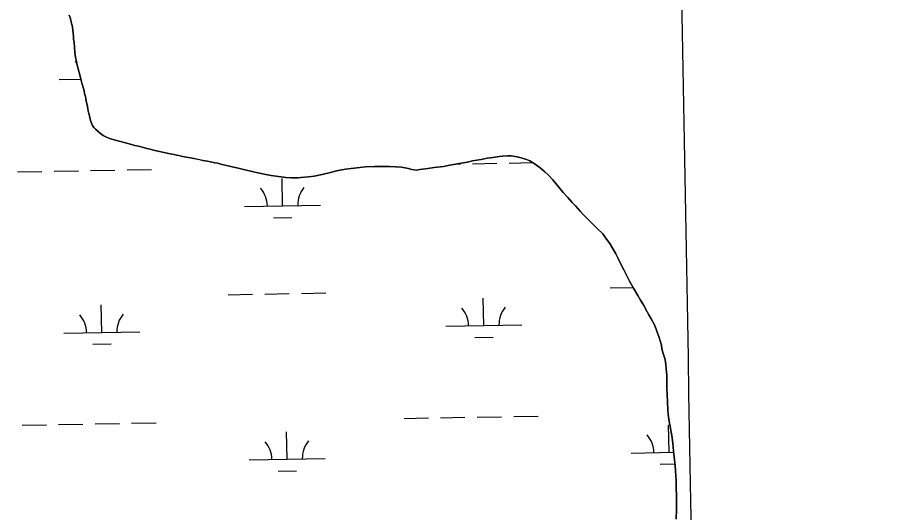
# Model space of a CAD drawing. Extents: x 3914892 to 3953151, y 242587 to 268572.
# Drawn here: x 3944597 to 3945748, y 263109 to 263759 of the extents above; entities that cross this region are included whole.
import ezdxf

# ---------------------------------------------------------------- set-up
doc = ezdxf.new("R2010")
doc.units = 0
for name, color, linetype in [('V-GRID-MAJR', 7, 'Continuous'), ('V-TOPO-SHOR', 7, 'Continuous'), ('V-WETL-SWMP', 7, 'Continuous')]:
    doc.layers.add(name, color=color, linetype=linetype)

msp = doc.modelspace()

# ---------------------------------------------------------------- linework, layer by layer
at = {"layer": 'V-GRID-MAJR'}
msp.add_spline([(3945747.7320000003, 248496.181), (3945637.58, 254554.14), (3945527.394, 260614.022), (3945417.207, 266673.895), (3945417.1720000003, 266675.828)], degree=3, dxfattribs=at)
at = {"layer": 'V-TOPO-SHOR'}
for points in [[(3944706.2090000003, 263606.26900000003), (3944703.039, 263608.911), (3944699.541, 263612.153), (3944697.4620000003, 263614.375), (3944695.519, 263617.064), (3944694.335, 263619.935), (3944693.123, 263623.57), (3944691.146, 263631.166), (3944690.0530000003, 263635.729), (3944689.465, 263639.082), (3944688.507, 263644.11), (3944687.771, 263647.302), (3944686.8310000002, 263651.871), (3944686.256, 263654.919), (3944685.179, 263659.01900000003), (3944684.597, 263662.22000000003), (3944682.813, 263668.749), (3944681.748, 263672.544), (3944680.6890000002, 263676.18700000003), (3944679.262, 263681.504), (3944678.156, 263686.37200000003), (3944676.737, 263691.381), (3944675.489, 263695.936), (3944674.549, 263700.503), (3944673.245, 263706.592), (3944672.393, 263712.851), (3944671.973, 263719.89400000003), (3944671.438, 263725.858), (3944670.804, 263730.43700000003), (3944670.5330000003, 263733.495), (3944670.042, 263738.385), (3944669.614, 263741.592), (3944669.126, 263746.329), (3944668.244, 263749.364), (3944667.486, 263753.172), (3944666.0500000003, 263758.64), (3944665.008, 263761.851)], [(3945374.9960000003, 263462.128), (3945369.657, 263469.444), (3945365.7800000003, 263474.513), (3945358.606, 263481.607), (3945350.955, 263489.139), (3945348.4050000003, 263491.652), (3945340.741, 263499.492), (3945336.1070000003, 263504.381), (3945329.856, 263511.354), (3945325.852, 263515.804), (3945319.768, 263522.479), (3945313.683, 263529.151), (3945309.833, 263533.61), (3945304.031, 263540.907), (3945300.174, 263545.517), (3945293.936, 263552.185), (3945289.955, 263556.023), (3945283.469, 263561.147), (3945275.734, 263566.836), (3945269.919, 263570.451), (3945265.707, 263572.286), (3945258.713, 263574.629), (3945253.605, 263575.817), (3945245.739, 263576.898), (3945240.823, 263577.01900000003), (3945233.93, 263576.757), (3945229.957, 263576.298), (3945224.464, 263575.477), (3945218.519, 263574.484), (3945214.093, 263573.855), (3945206.165, 263572.481), (3945194.586, 263570.353), (3945188.044, 263568.876), (3945177.219, 263567.08400000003), (3945165.025, 263564.934), (3945156.651, 263563.234), (3945144.426, 263561.85), (3945136.193, 263560.461), (3945125.656, 263559.14), (3945120.6180000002, 263558.489), (3945114.921, 263559.04), (3945110.579, 263560.256), (3945101.2970000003, 263562.206), (3945093.755, 263562.839), (3945085.919, 263563.154), (3945073.8030000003, 263563.003), (3945065.824, 263563.005), (3945054.333, 263562.568), (3945046.843, 263561.825), (3945035.233, 263560.461), (3945027.754, 263559.41000000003), (3945016.021, 263557.276), (3945008.271, 263555.29600000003), (3944997.478, 263552.58400000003), (3944986.818, 263550.491), (3944979.492, 263549.445), (3944969.25, 263548.441), (3944965.886, 263548.161), (3944956.369, 263548.259), (3944949.6040000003, 263548.617), (3944939.892, 263549.783), (3944930.164, 263551.407), (3944923.365, 263552.683), (3944912.6950000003, 263554.886), (3944905.115, 263556.441), (3944893.968, 263559.085), (3944886.845, 263560.809), (3944877.24, 263563.205), (3944871.514, 263564.522), (3944864.235, 263566.24), (3944860.0470000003, 263567.463), (3944856.34, 263568.09), (3944850.6180000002, 263569.253), (3944846.753, 263570.025), (3944840.573, 263571.172), (3944835.936, 263572.069), (3944828.67, 263573.482), (3944824.187, 263574.385), (3944818.471, 263575.395), (3944812.136, 263576.538), (3944808.884, 263577.335), (3944805.9390000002, 263578.141), (3944802.85, 263578.639), (3944799.6040000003, 263579.282), (3944795.267, 263580.34500000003), (3944789.6920000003, 263581.668), (3944781.498, 263583.352), (3944775.616, 263584.662), (3944771.281, 263585.725), (3944767.103, 263586.641), (3944762.761, 263587.855), (3944755.789, 263589.586), (3944751.14, 263590.792), (3944743.852, 263592.815), (3944738.738, 263594.155), (3944728.662, 263596.842), (3944724.007, 263598.2), (3944719.812, 263599.574), (3944714.987, 263601.384), (3944709.673, 263603.944), (3944706.2090000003, 263606.26900000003)], [(3945462.2430000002, 263100.259), (3945462.667, 263113.317), (3945462.788, 263122.222), (3945462.798, 263130.047), (3945462.474, 263142.618), (3945462.159, 263150.892), (3945461.393, 263162.983), (3945460.795, 263170.632), (3945459.4390000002, 263182.089), (3945458.702, 263189.427), (3945457.686, 263199.974), (3945456.384, 263210.052), (3945455.372, 263216.458), (3945454.225, 263222.4), (3945453.228, 263228.499), (3945451.954, 263237.811), (3945451.413, 263243.926), (3945450.739, 263253.568), (3945450.492, 263264.146), (3945450.217, 263271.347), (3945450.123, 263281.931), (3945449.867, 263288.673), (3945449.205, 263298.00800000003), (3945448.702, 263303.204), (3945447.862, 263309.157), (3945447.127, 263312.352), (3945445.396, 263317.503), (3945443.625, 263323.727), (3945442.826, 263328.605), (3945441.032, 263335.441), (3945439.484, 263339.832), (3945437.417, 263345.738), (3945435.9, 263349.363), (3945433.186, 263356.165), (3945429.235, 263363.226), (3945426.434, 263368.336), (3945422.1410000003, 263376.30700000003), (3945420.4990000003, 263379.16000000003), (3945415.417, 263387.712), (3945411.813, 263393.713), (3945406.39, 263403.173), (3945401.12, 263412.638), (3945397.977, 263418.658), (3945393.502, 263427.386), (3945390.669, 263433.264), (3945386.19, 263442.146), (3945382.887, 263448.311), (3945378.117, 263456.724), (3945374.9960000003, 263462.128)]]:
    msp.add_lwpolyline(points, dxfattribs=at)
at = {"layer": 'V-WETL-SWMP'}
for p, q in [((3944651.768995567, 263677.1056998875), (3944680.3057971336, 263677.6162669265)), ((3945242.8866466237, 263567.59148279), (3945273.6357627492, 263568.141631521)), ((3944597.082001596, 263556.03704966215), (3944629.076881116, 263556.6094870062)), ((3944645.074320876, 263556.8957056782), (3944677.0692003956, 263557.46814302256)), ((3944693.066640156, 263557.75436169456), (3944725.0615196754, 263558.3267990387)), ((3944741.0589594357, 263558.6130177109), (3944773.0538389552, 263559.185455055)), ((3945173.0072646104, 263566.341233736), (3945178.8968875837, 263566.4466081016)), ((3945194.894327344, 263566.73282677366), (3945226.8892068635, 263567.3052641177)), ((3944945.2501325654, 263511.5161894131), (3944944.6061405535, 263547.51042887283)), ((3944895.258133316, 263510.6217560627), (3944995.2421318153, 263512.41062276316)), ((3944933.5280927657, 263495.87299460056), (3944957.524252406, 263496.30232260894)), ((3944873.9188035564, 263394.7894889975), (3944905.913683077, 263395.36192634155)), ((3944921.911122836, 263395.6481450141), (3944953.9060023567, 263396.2205823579)), ((3944969.9034421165, 263396.5068010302), (3945001.8983216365, 263397.079238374)), ((3945375.7464907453, 263403.7679540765), (3945405.7598166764, 263404.3049383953)), ((3945209.539794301, 263354.35683130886), (3945208.8958022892, 263390.35107076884)), ((3944707.712107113, 263345.37836622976), (3944707.0681151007, 263381.37260568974)), ((3945159.5477950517, 263353.4623979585), (3945259.5317935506, 263355.2512646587)), ((3944657.7201078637, 263344.48393287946), (3944757.7041063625, 263346.2727995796)), ((3945197.817754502, 263338.71363649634), (3945221.8139141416, 263339.1429645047)), ((3944695.9900673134, 263329.73517141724), (3944719.986226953, 263330.1644994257)), ((3945200.8454396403, 263234.11105976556), (3945232.8403191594, 263234.6834971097)), ((3945248.8377589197, 263234.9697157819), (3945280.8326384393, 263235.542153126)), ((3944603.0331138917, 263223.41528265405), (3944635.027993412, 263223.9877199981)), ((3944651.025433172, 263224.2739386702), (3944683.0203126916, 263224.84637601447)), ((3944699.0177524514, 263225.1325946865), (3944731.0126319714, 263225.7050320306)), ((3944747.010071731, 263225.9912507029), (3944779.004951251, 263226.56368804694)), ((3945104.8608010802, 263232.39374773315), (3945136.8556806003, 263232.9661850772)), ((3945152.8531203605, 263233.2524037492), (3945184.84799988, 263233.82484109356)), ((3945453.02893205, 263187.8728874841), (3945452.384940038, 263223.86712694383)), ((3944951.201244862, 263178.894422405), (3944950.557252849, 263214.88866186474)), ((3944901.209245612, 263177.9999890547), (3945001.1932441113, 263179.7888557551)), ((3945403.0369328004, 263186.9784541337), (3945458.8469486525, 263187.9769807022)), ((3945441.30689225, 263172.22969267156), (3945460.566219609, 263172.5742715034)), ((3944939.479205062, 263163.25122759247), (3944963.4753647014, 263163.6805556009))]:
    msp.add_line(p, q, dxfattribs=at)
for points in [[(3944665.007, 263761.851), (3944666.0500000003, 263758.64), (3944667.485, 263753.172), (3944668.244, 263749.365), (3944669.126, 263746.33), (3944669.613, 263741.592), (3944670.042, 263738.386), (3944670.534, 263733.494), (3944670.804, 263730.436), (3944671.438, 263725.857), (3944671.972, 263719.893), (3944672.393, 263712.851), (3944673.244, 263706.592), (3944674.5500000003, 263700.504), (3944675.49, 263695.93700000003), (3944676.737, 263691.381), (3944678.1550000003, 263686.37200000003), (3944679.261, 263681.503), (3944680.69, 263676.18700000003), (3944681.7490000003, 263672.545), (3944682.8140000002, 263668.75), (3944684.597, 263662.22000000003), (3944685.1780000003, 263659.02), (3944686.255, 263654.918), (3944686.8310000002, 263651.871), (3944687.772, 263647.303), (3944688.507, 263644.109), (3944689.465, 263639.082), (3944690.0530000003, 263635.729), (3944691.147, 263631.167), (3944693.123, 263623.57), (3944694.335, 263619.934), (3944695.518, 263617.063), (3944697.4620000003, 263614.375)], [(3944697.4620000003, 263614.375), (3944699.541, 263612.153), (3944703.04, 263608.91000000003), (3944706.2090000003, 263606.26900000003), (3944709.673, 263603.945), (3944714.987, 263601.385), (3944719.812, 263599.574), (3944724.007, 263598.199), (3944728.662, 263596.841), (3944738.738, 263594.155), (3944743.852, 263592.815), (3944751.14, 263590.791), (3944755.789, 263589.586), (3944762.7600000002, 263587.856), (3944767.102, 263586.64), (3944771.2800000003, 263585.725), (3944775.616, 263584.662), (3944781.497, 263583.351), (3944789.693, 263581.668), (3944795.267, 263580.34500000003), (3944799.6040000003, 263579.283), (3944802.85, 263578.639), (3944805.938, 263578.142), (3944808.884, 263577.33400000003), (3944812.136, 263576.537), (3944818.471, 263575.396), (3944824.186, 263574.386), (3944828.67, 263573.482), (3944835.936, 263572.07), (3944840.573, 263571.173), (3944846.754, 263570.026), (3944850.619, 263569.253), (3944856.341, 263568.089), (3944860.0470000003, 263567.463), (3944864.236, 263566.241), (3944871.5130000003, 263564.523), (3944877.24, 263563.206), (3944886.845, 263560.809), (3944893.968, 263559.085), (3944905.116, 263556.44), (3944912.694, 263554.886), (3944923.365, 263552.683), (3944930.164, 263551.407), (3944939.893, 263549.782), (3944949.6040000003, 263548.617), (3944956.3680000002, 263548.26), (3944965.8850000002, 263548.161), (3944969.25, 263548.442), (3944979.492, 263549.445), (3944986.818, 263550.491), (3944997.4790000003, 263552.58400000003), (3945008.27, 263555.295), (3945016.02, 263557.277), (3945027.754, 263559.411), (3945035.2320000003, 263560.462), (3945046.842, 263561.824), (3945054.332, 263562.569), (3945065.823, 263563.005), (3945073.802, 263563.002), (3945085.918, 263563.155), (3945093.755, 263562.839), (3945101.298, 263562.205), (3945110.578, 263560.256), (3945114.92, 263559.04), (3945120.619, 263558.489), (3945125.657, 263559.141), (3945136.194, 263560.462), (3945144.427, 263561.849), (3945156.65, 263563.234), (3945165.024, 263564.933), (3945177.218, 263567.08400000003), (3945188.044, 263568.876), (3945194.585, 263570.352), (3945206.166, 263572.48), (3945214.092, 263573.855), (3945218.518, 263574.484), (3945224.464, 263575.477), (3945229.957, 263576.299), (3945233.929, 263576.757), (3945240.824, 263577.01900000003), (3945245.738, 263576.89900000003), (3945253.605, 263575.817), (3945258.713, 263574.63), (3945265.707, 263572.287), (3945269.92, 263570.452), (3945275.734, 263566.837), (3945283.469, 263561.147), (3945289.954, 263556.023), (3945293.936, 263552.185), (3945300.174, 263545.517), (3945304.031, 263540.907), (3945309.832, 263533.609), (3945313.684, 263529.152), (3945319.768, 263522.479), (3945325.852, 263515.805), (3945329.8570000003, 263511.354), (3945336.106, 263504.38), (3945340.742, 263499.493), (3945348.4050000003, 263491.652), (3945350.955, 263489.14), (3945358.606, 263481.606)], [(3945358.606, 263481.606), (3945365.781, 263474.513), (3945369.656, 263469.443), (3945374.997, 263462.128), (3945378.1180000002, 263456.723), (3945382.887, 263448.311), (3945386.19, 263442.146), (3945390.67, 263433.263), (3945393.502, 263427.387), (3945397.977, 263418.657), (3945401.12, 263412.639), (3945406.39, 263403.173), (3945411.813, 263393.712), (3945415.417, 263387.712), (3945420.498, 263379.159), (3945422.1410000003, 263376.306), (3945426.433, 263368.337), (3945429.236, 263363.226), (3945433.186, 263356.165), (3945435.9, 263349.363), (3945437.418, 263345.738), (3945439.484, 263339.833), (3945441.032, 263335.442), (3945442.826, 263328.605), (3945443.625, 263323.726), (3945445.396, 263317.502), (3945447.126, 263312.351), (3945447.861, 263309.157), (3945448.701, 263303.204), (3945449.205, 263298.007), (3945449.867, 263288.672), (3945450.123, 263281.931), (3945450.218, 263271.347), (3945450.492, 263264.146), (3945450.74, 263253.568), (3945451.413, 263243.927), (3945451.953, 263237.81), (3945453.227, 263228.499), (3945454.2260000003, 263222.39900000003), (3945455.372, 263216.458), (3945456.383, 263210.052), (3945457.686, 263199.975), (3945458.701, 263189.426), (3945459.44, 263182.089), (3945460.796, 263170.63300000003), (3945461.393, 263162.984), (3945462.159, 263150.891), (3945462.474, 263142.618), (3945462.798, 263130.048), (3945462.788, 263122.222), (3945462.666, 263113.318), (3945462.242, 263100.26)]]:
    msp.add_lwpolyline(points, dxfattribs=at)
for centre, radius, start, end in [((3944646.5184048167, 263677.48663795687), 35.24628790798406, 36.037908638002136, 41.79683806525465), ((3944890.007542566, 263511.0026941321), 35.24628790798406, 0.25317973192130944, 41.79683806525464), ((3945000.4757353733, 263512.9791391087), 35.24628790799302, 140.25317672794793, 181.79683506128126), ((3945154.2972043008, 263353.8433360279), 35.24628790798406, 0.25317973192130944, 41.79683806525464), ((3945264.7653971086, 263355.81978100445), 35.24628790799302, 140.25317672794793, 181.79683506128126), ((3944652.4695171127, 263344.8648709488), 35.24628790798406, 0.25317973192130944, 41.79683806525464), ((3944762.93770992, 263346.84131592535), 35.24628790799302, 140.25317672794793, 181.79683506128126), ((3944895.9586548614, 263178.380927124), 35.24628790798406, 0.25317973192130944, 41.79683806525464), ((3945006.426847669, 263180.3573721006), 35.24628790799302, 140.25317672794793, 181.79683506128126), ((3945397.78634205, 263187.3593922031), 35.24628790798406, 0.25317973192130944, 41.79683806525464)]:
    msp.add_arc(centre, radius, start, end, dxfattribs=at)

doc.saveas('drawing.dxf')
